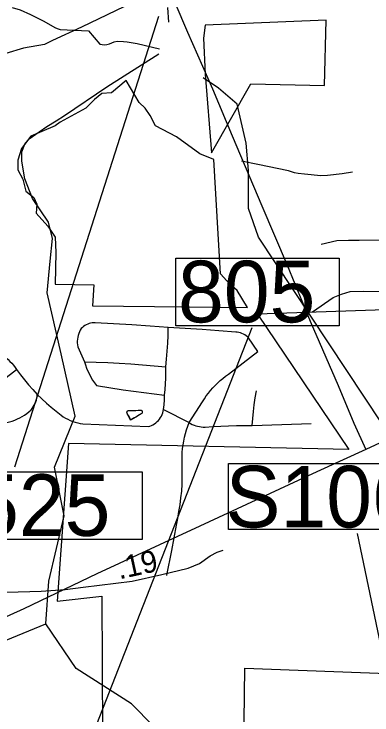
# Model space of a CAD drawing. Extents: x 1662474 to 1856135, y 779280 to 917889.
# Drawn here: x 1765820 to 1767856, y 821607 to 825589 of the extents above; entities that cross this region are included whole.
import ezdxf

# ---------------------------------------------------------------- set-up
doc = ezdxf.new("R2010")
doc.units = 0
for name, color, linetype in [('Exist Boundary Political City Limit New', 7, 'Continuous'), ('Exist Boundary Political City Limit New Hole', 7, 'Continuous'), ('Exist Hydrographic Misc Water Feature', 7, 'Continuous'), ('Exist Road Non-System Type 51', 7, 'Continuous'), ('Exist Road Primary Interstate Structure Ovrhead Sign CELL', 7, 'Continuous'), ('Exist Road Secondary Mileage Tenths English Label', 7, 'Continuous'), ('Exist Road Secondary Structure Pipe CELL', 7, 'Continuous'), ('Exist Road Secondary Structure Pipe Number Label', 7, 'Continuous'), ('Exist Road Secondary Structure Standard Bridge Number Label', 7, 'Continuous'), ('Exist Road Secondary Type 51 Attributed', 7, 'Continuous'), ('Exist Utilities Electrical Transmission Line', 7, 'Continuous'), ('Map Preparation Boundary City Limit Buffer Line', 7, 'Continuous')]:
    doc.layers.add(name, color=color, linetype=linetype)

msp = doc.modelspace()

# ---------------------------------------------------------------- linework, layer by layer
at = {"layer": 'Exist Boundary Political City Limit New'}
for points in [[(1768151.8, 823916.5), (1767205.1, 823884.1), (1767724.1, 823115.1), (1766129.9, 823149.8), (1766065.5, 822253.2), (1766319.6, 822282.6), (1766324.9, 821099.5)], [(1767127.1, 821420), (1767132.8, 821873), (1768600.8, 821818.3), (1768648, 821816.6), (1769857.2, 821771.5), (1769861, 821293.3)]]:
    msp.add_lwpolyline(points, dxfattribs=at)
at = {"layer": 'Exist Boundary Political City Limit New Hole'}
for points in [[(1766906.2, 825247.2), (1766943.5, 824800.8), (1767166.9, 825191.4), (1767585.6, 825182.2), (1767594.9, 825554.2), (1766906.2, 825526.3), (1766897, 825451.9), (1766906.2, 825247.2)], [(1766532.2, 825086.6), (1766457.4, 825211.4), (1766374.1, 825140.8), (1766320, 825136.6), (1766278.4, 825103.3), (1766228.5, 825053.4), (1766082.8, 824974.3), (1766053.6, 824953.6), (1765916.2, 824895.3), (1765862.2, 824824.6), (1765841.4, 824758), (1765841.4, 824703.9), (1765870.5, 824649.9), (1765887.1, 824583.3), (1765933, 824545.9), (1765949.6, 824508.4), (1765945.5, 824458.5), (1766012, 824383.6), (1766053.6, 824321.2), (1766057.8, 824233.8), (1766053.6, 824054.9), (1766274.2, 824050.8), (1766265.9, 823930.2), (1767148.1, 823921.8), (1767089.9, 824017.5), (1767048.2, 824054.9), (1766994.2, 824113.2), (1766956.8, 824762.2), (1766877.6, 824795.4), (1766744.5, 824891.1), (1766623.8, 824953.6), (1766594.6, 825011.8), (1766565.5, 825053.4), (1766532.2, 825086.6)]]:
    msp.add_lwpolyline(points, dxfattribs=at)
at = {"layer": 'Exist Hydrographic Misc Water Feature'}
for points in [[(1765808.9, 825626.6), (1765854.8, 825612.2), (1765914.5, 825585.7), (1765990.4, 825549.1), (1766052.1, 825512.6), (1766065.8, 825506.4), (1766081.8, 825500.3), (1766243.7, 825492.6), (1766307.4, 825418.4), (1766335.3, 825414.1), (1766347.4, 825416.1), (1766363.3, 825420), (1766389.4, 825431.8), (1766407.4, 825435.6), (1766443.3, 825433.4), (1766463.4, 825431.2), (1766519.4, 825420.7), (1766648, 825391.1)], [(1766000.2, 822123.7), (1766018.2, 822366.3), (1766105.2, 822738.7), (1766049.2, 823015.5), (1766168.1, 823305.2), (1766087.8, 823657.8), (1766008.4, 824004.1), (1766025.3, 824184.5), (1766037.8, 824313), (1766016.1, 824406.8), (1765924.7, 824541.4), (1765881.4, 824652.1), (1765864.5, 824753.1), (1765864.5, 824806), (1765881.4, 824849.3), (1765906.8, 824879.3), (1765962.1, 824920.2), (1766006.5, 824950.3), (1766059.4, 824981.6), (1766106.5, 825011.6), (1766347.1, 825175.1), (1766643.1, 825362.7)], [(1769540.2, 819852.5), (1769375.4, 820029.8), (1769203.3, 820387.8), (1769120.3, 820465), (1768974.3, 820914.3), (1768539.2, 821694.5), (1768076.1, 822271.8), (1768028.2, 822450), (1768064.3, 822725), (1768057.3, 822882.7), (1767910.3, 823266.4), (1767210.2, 824321.2), (1767153.2, 824483.2), (1767154.2, 824699.8), (1767141.1, 824855.7), (1767088.3, 825077.2), (1766982.7, 825167.4), (1766896.1, 825226.9)], [(1767745.6, 824690.5), (1767685.7, 824681), (1767603.5, 824671.7), (1767565.6, 824670), (1767471.7, 824678.7), (1767435.6, 824683), (1767415.5, 824687.1), (1767381.6, 824697.4), (1767205.9, 824734.9), (1767114, 824753.7)], [(1766481.9, 823282.4), (1766480, 823288.4), (1766472, 823306.5), (1766470, 823310.6), (1766466.1, 823316.6), (1766462.2, 823326.6), (1766464.2, 823332.6), (1766468.3, 823336.6), (1766476.3, 823336.5), (1766484.3, 823336.5), (1766490.3, 823336.4), (1766498.3, 823336.3), (1766504.2, 823336.3), (1766512.2, 823336.2), (1766526.4, 823338.1), (1766530.3, 823338), (1766538.3, 823338), (1766542.4, 823337.9), (1766546.3, 823335.9), (1766548.3, 823329.9), (1766548.1, 823323.8), (1766546.3, 823319.9), (1766540.1, 823315.9), (1766534.2, 823312), (1766518, 823302.2), (1766512, 823298.2), (1766504, 823294.3), (1766499.9, 823292.3), (1766481.9, 823282.4)], [(1766481.9, 823282.4), (1766466.1, 823316.6), (1766462.2, 823326.6), (1766464.2, 823332.6), (1766468.3, 823336.6), (1766526.4, 823338.1), (1766538.3, 823338), (1766542.4, 823337.9), (1766546.3, 823335.9), (1766548.3, 823329.9), (1766548.1, 823323.8), (1766546.3, 823319.9), (1766534.2, 823312), (1766512, 823298.2), (1766481.9, 823282.4)], [(1765245.2, 821561.5), (1765330.1, 821714), (1765556.3, 821942.4), (1766000.2, 822123.7)], [(1767248.1, 819869.6), (1767084.3, 820181.5), (1766957.2, 820958.7), (1766653.3, 821411.3), (1766612.3, 821543.4), (1766488.2, 821670.7), (1766173.3, 821870.8), (1766000.2, 822123.7)]]:
    msp.add_lwpolyline(points, dxfattribs=at)
at = {"layer": 'Exist Road Non-System Type 51'}
msp.add_line((1766670.9, 823342.2), (1766815.2, 823268.8), dxfattribs=at)
for points in [[(1768202.1, 824233.6), (1768159.2, 824257), (1768112.4, 824278.8), (1768054.9, 824297.4), (1767995.8, 824303.7), (1767782.1, 824302.7), (1767721.8, 824302.7), (1767655.1, 824299.5), (1767567.6, 824279.9)], [(1767517.6, 823896.1), (1767635.1, 823978.8), (1767683.1, 823998.2), (1767731.2, 824012.1), (1767809.4, 824015.2), (1768159.2, 824010.2)], [(1766697.4, 823808.2), (1766593.6, 823815.5), (1766489.8, 823822.4), (1766385.9, 823828.6), (1766281.9, 823834.4), (1766273.2, 823834.4), (1766264.6, 823833.6), (1766255.6, 823832.4), (1766247, 823830.2), (1766238.9, 823827.1), (1766230.8, 823823.4), (1766223.1, 823818.7), (1766216, 823814.2), (1766208.9, 823808.4), (1766202.4, 823801.9), (1766196.9, 823792.7), (1766192.4, 823782.9), (1766187.9, 823773.2), (1766184.5, 823763), (1766182.1, 823752.5), (1766180.6, 823742), (1766179.5, 823731), (1766179.5, 823720), (1766180.6, 823709.5), (1766181.9, 823698.7), (1766220.5, 823613.4)], [(1766682.6, 823584), (1766687.1, 823628.7), (1766691.1, 823673.5), (1766694, 823718.2), (1766696.1, 823763), (1766697.4, 823808.2)], [(1766815.2, 823268.8), (1766891.9, 823386.4), (1766902.4, 823403.2), (1766913.6, 823418.9), (1766925.4, 823434.9), (1766938.1, 823450.2), (1766950.6, 823464.9), (1766963.8, 823479.2), (1766978.2, 823493.2), (1766992.4, 823506.6), (1767007.9, 823519.2), (1767023.4, 823531.2), (1767039.1, 823542.5), (1767207.1, 823672.2), (1767154.1, 823748.9), (1767147.8, 823755.4), (1767140.4, 823761.2), (1767132.9, 823766.4), (1767124.9, 823770.9), (1767116.5, 823774.6), (1767107.9, 823777.4), (1767098.6, 823779.2), (1767089.8, 823780.9), (1767080.6, 823781.4), (1766984.8, 823789.5), (1766889.2, 823796.4), (1766793.1, 823802.7), (1766697.4, 823808.2)], [(1765510.2, 823698.7), (1765613.4, 823701.6), (1765627.6, 823699.8), (1765642, 823696.6), (1765656.1, 823693.2), (1765670.1, 823688.8), (1765684, 823684), (1765697.4, 823678.5), (1765710.5, 823672.2), (1765724.1, 823666.4), (1765737.6, 823659.9), (1765750.4, 823652.2), (1765763, 823644.1), (1765775.1, 823635.4), (1765786.4, 823625.8), (1765796.9, 823615.8), (1765807.6, 823604.8), (1765817.4, 823593.4), (1765826, 823581.7), (1765834.4, 823569.4)], [(1766220.5, 823613.4), (1766226, 823595.4), (1766232.9, 823577.2), (1766240.1, 823559.9), (1766248.4, 823542.5), (1766257.5, 823525.8), (1766266.9, 823509.2), (1766277.1, 823493.2), (1766288.4, 823478), (1766440.9, 823454.1), (1766558.9, 823439.4), (1766676.6, 823424.4)], [(1766220.5, 823613.4), (1766286.6, 823611.9), (1766352.8, 823609.2), (1766418.6, 823605.9), (1766484.8, 823601.6), (1766550.9, 823596.6), (1766616.5, 823590.6), (1766682.6, 823584)], [(1766676.6, 823424.4), (1766679.5, 823456.4), (1766681.6, 823488.2), (1766682.9, 823520.2), (1766683.1, 823552), (1766682.6, 823584)], [(1765504.2, 823469.1), (1765639.9, 823469.4), (1765652.2, 823469.9), (1765665.1, 823471.4), (1765677.4, 823474), (1765689.8, 823477.2), (1765701.9, 823480.6), (1765713.6, 823485.4), (1765725.2, 823490.9), (1765736.5, 823496.4), (1765747.2, 823503.2), (1765757.8, 823510), (1765834.4, 823569.4)], [(1765834.4, 823569.4), (1765856.6, 823539.7), (1765879.6, 823511.1), (1765903.1, 823482.7), (1765927.4, 823454.9), (1765952.2, 823427.9)], [(1765486.6, 823227.4), (1765748.9, 823262.8), (1765764.4, 823265.1), (1765779.6, 823268.2), (1765794.8, 823272.2), (1765809.8, 823276.7), (1765824.4, 823282.2), (1765838.9, 823288.2), (1765852.8, 823295), (1765866.4, 823302.4), (1765879.9, 823310.8), (1765892.4, 823319.8), (1765905, 823329.2), (1765916.9, 823339.7), (1765923.6, 823347.9), (1765929.4, 823356.4), (1765934.9, 823365.9), (1765939.6, 823375.9), (1765943.6, 823385.6), (1765946.8, 823395.9), (1765949.4, 823406.4), (1765951.1, 823417.1), (1765952.2, 823427.9)], [(1765952.2, 823427.9), (1765978, 823402.9), (1766004.5, 823378.5), (1766031.8, 823355.2), (1766059.9, 823331.8), (1766087.6, 823309.8), (1766100, 823301.4), (1766112.9, 823293.5), (1766126.2, 823286.7), (1766139.6, 823280.4), (1766153.6, 823274.9), (1766167.8, 823269.9), (1766182.1, 823265.7), (1766196.6, 823262.2), (1766211.6, 823260.2), (1766582.6, 823245.2), (1766591.9, 823247.9), (1766601.4, 823251.5), (1766610.2, 823255.7), (1766618.9, 823261.2), (1766626.8, 823266.9), (1766634.1, 823273.5), (1766641.1, 823280.4), (1766647.5, 823287.9), (1766653.2, 823296.1), (1766658.2, 823305), (1766662.8, 823313.7), (1766665.9, 823322.6), (1766670.9, 823342.2)], [(1766670.9, 823342.2), (1766673.5, 823369.6), (1766675.6, 823397.2), (1766676.6, 823424.4)], [(1767174.9, 823250.9), (1767177.9, 823290.6), (1767181.9, 823330.2), (1767186.6, 823369.6), (1767191.9, 823408.7), (1767198.4, 823448.4)], [(1766688.4, 822399.2), (1766688.8, 822401.1), (1766716.9, 822542), (1766744.6, 822685.1), (1766752, 822723.4), (1766758.2, 822762), (1766764.4, 822801.1), (1766769, 822839.9), (1766773.5, 822879), (1766776.9, 822917.6), (1766776.9, 823097.7), (1766778.8, 823119.8), (1766781.4, 823141.5), (1766784.8, 823163.2), (1766789.2, 823184.9), (1766794.5, 823205.9), (1766800.5, 823227.1), (1766807.6, 823248.1), (1766815.2, 823268.8)], [(1766815.2, 823268.8), (1766824.4, 823263.2), (1766833.9, 823257.8), (1766843.9, 823253.6), (1766853.9, 823249.9), (1766864, 823246.8), (1766874.5, 823244.7), (1766885, 823243.1), (1766895.9, 823242.2), (1766906.9, 823242), (1766951.1, 823245.4), (1766995.9, 823248.1), (1767040.4, 823250.2), (1767085.6, 823251.2), (1767129.9, 823251.8), (1767174.9, 823250.9)], [(1767174.9, 823250.9), (1767342.8, 823257.2), (1767510.8, 823262.8)]]:
    msp.add_lwpolyline(points, dxfattribs=at)
at = {"layer": 'Exist Road Primary Interstate Structure Ovrhead Sign CELL'}
msp.add_line((1768289, 820158.8), (1767773.5, 822638.6), dxfattribs=at)
msp.add_lwpolyline([(1767039.2, 823034.7), (1768619.2, 823034.7), (1768619.2, 822660.5), (1767039.2, 822660.5)], close=True, dxfattribs=at)
at = {"layer": 'Exist Road Secondary Structure Pipe CELL'}
msp.add_line((1766699.5, 825542.2), (1766695, 825625.3), dxfattribs=at)
at = {"layer": 'Exist Road Secondary Structure Pipe Number Label'}
msp.add_line((1766640.9, 825574.9), (1765823.1, 823014.8), dxfattribs=at)
msp.add_lwpolyline([(1765282.1, 822988), (1766548.2, 822988), (1766548.2, 822604.2), (1765282.1, 822604.2)], close=True, dxfattribs=at)
at = {"layer": 'Exist Road Secondary Structure Standard Bridge Number Label'}
msp.add_line((1765829.6, 820375.8), (1767174.4, 823808.8), dxfattribs=at)
msp.add_lwpolyline([(1766740.3, 824201.6), (1767669.2, 824201.6), (1767669.2, 823817.5), (1766740.3, 823817.5)], close=True, dxfattribs=at)
at = {"layer": 'Exist Road Secondary Type 51 Attributed'}
for points in [[(1766494.9, 825653.6), (1766204.6, 825514.9), (1766039, 825438.9), (1765993.2, 825416), (1765874.4, 825395.4), (1765773.8, 825365.2)], [(1765421.1, 822304), (1765613.7, 822304.3), (1765779.8, 822305.2), (1765973.5, 822310.7), (1766111.7, 822319.9), (1766212.9, 822332.2), (1766491.1, 822367), (1766660.7, 822403.9), (1766811.2, 822440.1), (1766875.2, 822467.5), (1766936.1, 822510.2), (1766975.8, 822531.5), (1767009.3, 822543.7)]]:
    msp.add_lwpolyline(points, dxfattribs=at)
at = {"layer": 'Exist Utilities Electrical Transmission Line'}
for points in [[(1766744.1, 828312.4), (1766819.2, 828018.1), (1766900.3, 827697.1), (1766977.8, 827408.6), (1767006.7, 827296.4), (1766873.5, 826945.6), (1766729.6, 826537.3), (1766614.5, 826204.5), (1766559.4, 826075), (1766657.3, 825838.3), (1766806, 825485.2), (1766948.8, 825163.8), (1767060.5, 824896.9), (1767228.7, 824499.4), (1767373.5, 824162.3), (1767504.5, 823843.6), (1767663.1, 823478), (1767753, 823265.4), (1767820.2, 823115.4)], [(1771247.2, 823515.2), (1770563.3, 823555.4), (1770135.7, 823575.9), (1769436, 823594.1), (1768966.2, 823621.1), (1768844.2, 823627.9), (1768507.5, 823451.9), (1768114.1, 823250.5), (1767820.2, 823115.4)], [(1767820.2, 823115.4), (1767542.9, 822987.7), (1766876.9, 822680), (1766291.7, 822407.7), (1765876.4, 822210), (1765413.3, 822000.8), (1764875.9, 821774.2), (1764755.7, 821720.8), (1764443.8, 821734.7), (1763688.4, 821791.1), (1763066.8, 821840.9), (1762607.1, 821867.7)]]:
    msp.add_lwpolyline(points, dxfattribs=at)
at = {"layer": 'Map Preparation Boundary City Limit Buffer Line'}
for points in [[(1766906.2, 825247.2), (1766943.5, 824800.8), (1767166.9, 825191.4), (1767585.6, 825182.2), (1767594.9, 825554.2), (1766906.2, 825526.3), (1766897, 825451.9), (1766906.2, 825247.2)], [(1766532.2, 825086.6), (1766457.4, 825211.4), (1766374.1, 825140.8), (1766320, 825136.6), (1766278.4, 825103.3), (1766228.5, 825053.4), (1766082.8, 824974.3), (1766053.6, 824953.6), (1765916.2, 824895.3), (1765862.2, 824824.6), (1765841.4, 824758), (1765841.4, 824703.9), (1765870.5, 824649.9), (1765887.1, 824583.3), (1765933, 824545.9), (1765949.6, 824508.4), (1765945.5, 824458.5), (1766012, 824383.6), (1766053.6, 824321.2), (1766057.8, 824233.8), (1766053.6, 824054.9), (1766274.2, 824050.8), (1766265.9, 823930.2), (1767148.1, 823921.8), (1767089.9, 824017.5), (1767048.2, 824054.9), (1766994.2, 824113.2), (1766956.8, 824762.2), (1766877.6, 824795.4), (1766744.5, 824891.1), (1766623.8, 824953.6), (1766594.6, 825011.8), (1766565.5, 825053.4), (1766532.2, 825086.6)], [(1768151.8, 823916.5), (1767205.1, 823884.1), (1767724.1, 823115.1), (1766129.9, 823149.8), (1766065.5, 822253.2), (1766319.6, 822282.6), (1766324.9, 821099.5)], [(1767127.1, 821420), (1767132.8, 821873), (1768600.8, 821818.3), (1768648, 821816.6), (1769857.2, 821771.5), (1769861, 821293.3)]]:
    msp.add_lwpolyline(points, dxfattribs=at)

# ---------------------------------------------------------------- texts
at = {"layer": 'Exist Road Primary Interstate Structure Ovrhead Sign CELL'}
msp.add_text('S1061', height=350, dxfattribs=at).set_placement((1767023.1, 822672.1))
at = {"layer": 'Exist Road Secondary Mileage Tenths English Label'}
msp.add_text('.19', height=125, rotation=12.2897, dxfattribs=at).set_placement((1766419, 822376.7))
at = {"layer": 'Exist Road Secondary Structure Pipe Number Label'}
msp.add_text('P525', height=350, dxfattribs=at).set_placement((1765275, 822624))
at = {"layer": 'Exist Road Secondary Structure Standard Bridge Number Label'}
msp.add_text('805', height=350, dxfattribs=at).set_placement((1766752.8, 823837.3))

doc.saveas('drawing.dxf')
